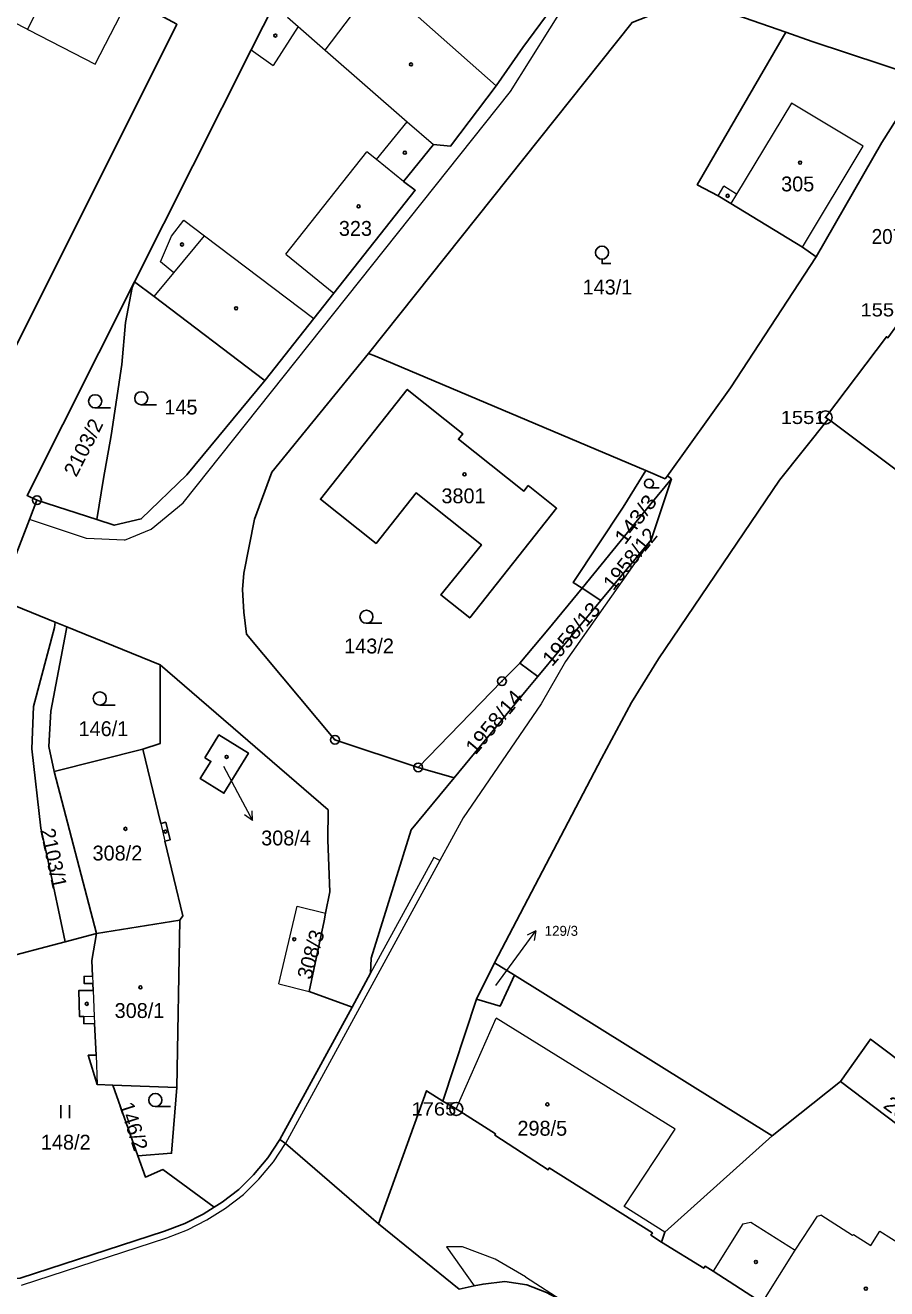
# Model space of a CAD drawing. Extents: x -679733 to -673243, y -1075091 to -1066557.
# Drawn here: x -676756.1 to -676657.5, y -1071448.4 to -1071303.8 of the extents above; entities that cross this region are included whole.
import ezdxf
from ezdxf.enums import TextEntityAlignment as Align

# ---------------------------------------------------------------- set-up
doc = ezdxf.new("R2010")
doc.units = 0
doc.header["$LTSCALE"] = 0.68
for name, color, linetype, lineweight in [('1', 7, 'Continuous', 25), ('3', 7, 'Continuous', 25), ('4', 7, 'Continuous', 13), ('5', 7, 'Continuous', 25), ('7', 7, 'Continuous', 13), ('8', 7, 'Continuous', 25)]:
    doc.layers.add(name, color=color, linetype=linetype, lineweight=lineweight)
doc.layers.add('2', color=7, linetype='Continuous')

msp = doc.modelspace()

# ---------------------------------------------------------------- linework, layer by layer
at = {"layer": '1'}
for p, q in [((-676682.61, -1071355.34), (-676682.16, -1071355.67)), ((-676747.93, -1071360.35), (-676754.79, -1071358.12)), ((-676692.41, -1071368.21), (-676690.27, -1071369.61)), ((-676751.36, -1071372.63), (-676740.68, -1071376.97)), ((-676699.52, -1071376.77), (-676697.45, -1071378.31)), ((-676751.55, -1071408.65), (-676760.97, -1071411.13)), ((-676747.96, -1071407.71), (-676751.55, -1071408.65)), ((-676702.41, -1071411.05), (-676700.13, -1071412.47)), ((-676700.13, -1071412.47), (-676670.63, -1071430.85)), ((-676726.99, -1071431.27), (-676718.73, -1071416.13))]:
    msp.add_line(p, q, dxfattribs=at)
for points in [[(-676690.84, -1071293.39), (-676692.33, -1071295.83), (-676692.72, -1071296.73), (-676695.19, -1071300.9), (-676699.2, -1071306.32), (-676702.25, -1071310.72)], [(-676702.25, -1071310.72), (-676715.81, -1071298.68), (-676720.23, -1071294.75), (-676725.82, -1071302.43), (-676727.54, -1071301.18)], [(-676773.58, -1071363.79), (-676768.88, -1071363.68), (-676767.97, -1071361.37), (-676766.23, -1071356.99), (-676764.79, -1071353.35), (-676763.86, -1071353.72), (-676738.79, -1071303.66), (-676744.24, -1071300.7)], [(-676743.62, -1071333.13), (-676730.26, -1071306.58), (-676727.54, -1071301.18)], [(-676669.09, -1071304.58), (-676673.81, -1071302.93), (-676680.13, -1071300.86), (-676686.68, -1071303.45), (-676716.83, -1071341.33)], [(-676665.6, -1071330.27), (-676667.18, -1071329.19), (-676675.37, -1071324.18), (-676676.81, -1071323.3), (-676679.22, -1071322.03), (-676669.09, -1071304.58)], [(-676669.09, -1071304.58), (-676666.08, -1071305.64), (-676653.92, -1071309.65), (-676653.49, -1071309.92)], [(-676665.6, -1071330.27), (-676658.08, -1071317.19), (-676653.49, -1071309.92)], [(-676702.25, -1071310.72), (-676707.45, -1071317.6), (-676709.42, -1071317.43), (-676712.84, -1071321.65), (-676711.5, -1071322.67), (-676720.8, -1071334.44), (-676723.09, -1071337.33), (-676728.66, -1071344.41)], [(-676682.61, -1071355.34), (-676675.43, -1071345.26), (-676665.6, -1071330.27)], [(-676754.79, -1071358.12), (-676755.93, -1071357.59), (-676743.62, -1071333.13)], [(-676743.62, -1071333.13), (-676743.88, -1071333.79), (-676744.66, -1071337.81), (-676745.09, -1071342.61), (-676746.28, -1071350.73), (-676747.18, -1071355.63), (-676747.93, -1071360.35)], [(-676743.62, -1071333.13), (-676741.37, -1071334.83), (-676728.81, -1071344.34), (-676728.66, -1071344.41)], [(-676655.18, -1071336.5), (-676657.4, -1071339.54), (-676657.56, -1071339.42), (-676664.54, -1071348.66), (-676664.22, -1071348.86)], [(-676711.15, -1071388.7), (-676720.68, -1071385.54), (-676730.79, -1071373.44), (-676731.13, -1071370.95), (-676731.25, -1071368.33), (-676731.11, -1071366.47), (-676729.91, -1071360.31), (-676727.92, -1071354.93), (-676716.83, -1071341.33)], [(-676716.83, -1071341.33), (-676716.06, -1071341.66), (-676685.1, -1071354.74)], [(-676728.66, -1071344.41), (-676737.62, -1071355.23), (-676742.85, -1071360.26), (-676745.95, -1071361), (-676747.93, -1071360.35)], [(-676664.22, -1071348.86), (-676669.8, -1071355.84), (-676683.64, -1071376.26), (-676686.74, -1071381.26), (-676690.19, -1071387.69), (-676702.41, -1071411.05)], [(-676653.02, -1071356.73), (-676653.26, -1071357.09), (-676654.63, -1071356.03), (-676663.75, -1071349.19), (-676664.22, -1071348.86)], [(-676692.41, -1071368.21), (-676693.44, -1071367.54), (-676687.71, -1071358.94), (-676685.1, -1071354.74)], [(-676685.1, -1071354.74), (-676682.9, -1071355.67), (-676682.61, -1071355.34)], [(-676682.16, -1071355.67), (-676684.5, -1071362.65), (-676690.27, -1071369.61), (-676697.45, -1071378.31)], [(-676692.41, -1071368.21), (-676684.54, -1071358.53), (-676682.16, -1071355.67)], [(-676754.79, -1071358.12), (-676755.66, -1071360.35), (-676759.2, -1071369.45), (-676752.71, -1071372.09), (-676751.36, -1071372.63)], [(-676699.52, -1071376.77), (-676696.31, -1071372.95), (-676692.41, -1071368.21)], [(-676751.55, -1071408.65), (-676753.51, -1071399.43), (-676754.35, -1071395.67), (-676755.39, -1071386.57), (-676755.2, -1071381.75), (-676752.77, -1071372.69), (-676752.71, -1071372.09)], [(-676751.36, -1071372.63), (-676751.46, -1071373.03), (-676753.2, -1071382.27), (-676753.43, -1071386.29), (-676752.84, -1071389.15)], [(-676740.68, -1071376.97), (-676740.7, -1071385.98), (-676742.67, -1071386.62)], [(-676740.68, -1071376.97), (-676721.46, -1071393.56), (-676721.5, -1071397.04), (-676721.26, -1071402.92), (-676721.75, -1071405.37), (-676721.92, -1071406.25), (-676723.65, -1071414.33), (-676718.73, -1071416.13)], [(-676711.15, -1071388.7), (-676701.57, -1071378.84), (-676699.52, -1071376.77)], [(-676697.45, -1071378.31), (-676698.81, -1071379.91), (-676707.04, -1071389.88)], [(-676742.67, -1071386.62), (-676752.84, -1071389.15), (-676747.96, -1071407.71)], [(-676738.45, -1071406.17), (-676738.08, -1071405.67), (-676740.14, -1071397.13), (-676739.56, -1071396.99), (-676740.05, -1071394.97), (-676740.62, -1071395.11), (-676742.67, -1071386.62)], [(-676718.73, -1071416.13), (-676716.62, -1071412.26), (-676716.55, -1071410.54), (-676711.97, -1071395.85), (-676707.04, -1071389.88), (-676711.15, -1071388.7)], [(-676746.09, -1071425.05), (-676738.77, -1071425.31), (-676738.45, -1071406.17), (-676747.96, -1071407.71)], [(-676747.96, -1071407.71), (-676748.52, -1071410.78), (-676748.44, -1071412.59), (-676749.4, -1071412.61), (-676749.4, -1071413.42), (-676748.4, -1071413.41), (-676748.36, -1071414.22), (-676749.98, -1071414.22), (-676749.93, -1071417.2), (-676749.43, -1071417.19), (-676749.41, -1071418.03), (-676748.19, -1071418), (-676748.03, -1071421.63), (-676748.93, -1071421.64), (-676747.89, -1071424.99), (-676746.09, -1071425.05)], [(-676708.35, -1071426.89), (-676704.49, -1071415.22), (-676702.41, -1071411.05)], [(-676704.49, -1071415.22), (-676701.78, -1071416.03), (-676700.13, -1071412.47)], [(-676662.84, -1071424.65), (-676659.66, -1071420.19), (-676659.39, -1071419.78), (-676644.31, -1071431.12)], [(-676644.31, -1071431.12), (-676644.61, -1071431.52), (-676648.35, -1071435.57), (-676662.84, -1071424.65), (-676670.63, -1071430.85)], [(-676734.5, -1071439.01), (-676740.39, -1071434.72), (-676742.38, -1071435.57), (-676743.23, -1071433.16), (-676746.09, -1071425.05)], [(-676738.77, -1071425.31), (-676739.38, -1071432.84), (-676743.23, -1071433.16)], [(-676708.35, -1071426.89), (-676710.19, -1071425.7), (-676715.7, -1071440.94), (-676706.46, -1071448.39)], [(-676683.31, -1071443.03), (-676684.52, -1071442.21), (-676684.35, -1071441.96), (-676696.15, -1071434.53), (-676696.28, -1071434.73), (-676702.4, -1071430.77), (-676702.3, -1071430.63), (-676706.8, -1071427.78), (-676708.35, -1071426.89)], [(-676734.5, -1071439.01), (-676733.6, -1071438.44), (-676731.7, -1071436.98), (-676730.01, -1071435.3), (-676728.37, -1071433.36), (-676726.99, -1071431.27)], [(-676726.99, -1071431.27), (-676726.34, -1071431.73), (-676715.7, -1071440.94)], [(-676670.63, -1071430.85), (-676682.94, -1071441.86), (-676683.31, -1071443.03)], [(-676758.73, -1071447.33), (-676756.71, -1071447.14), (-676740.2, -1071441.76), (-676737.88, -1071440.89), (-676735.77, -1071439.8), (-676734.5, -1071439.01)], [(-676683.31, -1071443.03), (-676678.47, -1071446), (-676678.32, -1071445.78), (-676677.41, -1071446.35), (-676671.78, -1071449.97), (-676667.98, -1071452.47), (-676668.07, -1071452.62), (-676659.58, -1071457.99), (-676659.52, -1071457.9), (-676655.53, -1071460.4), (-676642.15, -1071468.89)], [(-676706.46, -1071448.39), (-676704.76, -1071448.03), (-676703.73, -1071447.81), (-676701.26, -1071447.54), (-676698.72, -1071447.92), (-676696.46, -1071448.78), (-676694.26, -1071449.98), (-676691.89, -1071451.57), (-676693.28, -1071454.07), (-676687.45, -1071458.85), (-676678.05, -1071467.82), (-676669.42, -1071477.57), (-676664.74, -1071483.89), (-676662.51, -1071488.58), (-676660.71, -1071493.4), (-676651.25, -1071520.53)]]:
    msp.add_lwpolyline(points, dxfattribs=at)
for points in [[(-676698.56, -1071356.46), (-676695.31, -1071359.04), (-676705.25, -1071371.59), (-676708.56, -1071368.97), (-676703.92, -1071363.22), (-676711.4, -1071357.3), (-676715.98, -1071363.08), (-676722.34, -1071358.01), (-676712.42, -1071345.45), (-676706.06, -1071350.52), (-676706.56, -1071351.15), (-676699.06, -1071357.08)], [(-676735.58, -1071387.59), (-676733.97, -1071384.99), (-676730.59, -1071387.06), (-676733.4, -1071391.65), (-676736.1, -1071389.98), (-676734.88, -1071388.02)]]:
    msp.add_lwpolyline(points, close=True, dxfattribs=at)
at = {"layer": '3'}
for p, q in [((-676748.133, -1071347.56), (-676746.383, -1071347.56)), ((-676742.853, -1071347.21), (-676741.103, -1071347.21)), ((-676684.745, -1071356.72), (-676683.573, -1071356.72)), ((-676717.083, -1071372.21), (-676715.333, -1071372.21)), ((-676747.603, -1071381.57), (-676745.853, -1071381.57)), ((-676752.051, -1071428.85), (-676752.051, -1071427.35)), ((-676751.05, -1071428.85), (-676751.05, -1071427.35)), ((-676741.243, -1071427.51), (-676739.493, -1071427.51))]:
    msp.add_line(p, q, dxfattribs=at)
msp.add_lwpolyline([(-676690.12, -1071330.552), (-676690.12, -1071331.05), (-676689.119, -1071331.05)], dxfattribs=at)
for centre, radius in [((-676690.1193, -1071329.8009), 0.75), ((-676748.1329, -1071346.8098), 0.75), ((-676742.8529, -1071346.4598), 0.75), ((-676684.7452, -1071356.2174), 0.5025), ((-676717.0829, -1071371.4598), 0.75), ((-676747.6029, -1071380.8198), 0.75), ((-676741.2429, -1071426.7598), 0.75)]:
    msp.add_circle(centre, radius, dxfattribs=at)
at = {"layer": '4'}
for p, q in [((-676700.61, -1071311.38), (-676686.5, -1071288.84)), ((-676752.4, -1071297.31), (-676755.89, -1071304.23)), ((-676721.79, -1071306.63), (-676715.81, -1071298.68)), ((-676761.98, -1071301.12), (-676755.89, -1071304.23)), ((-676748.12, -1071308.24), (-676744.63, -1071301.44)), ((-676726.13, -1071302.86), (-676724.91, -1071303.91)), ((-676755.89, -1071304.23), (-676755.76, -1071304.3)), ((-676755.76, -1071304.3), (-676748.12, -1071308.24)), ((-676724.91, -1071303.91), (-676727.75, -1071308.39)), ((-676724.91, -1071303.91), (-676721.79, -1071306.63)), ((-676730.26, -1071306.58), (-676727.75, -1071308.39)), ((-676721.79, -1071306.63), (-676712.42, -1071314.82)), ((-676738.05, -1071358.42), (-676700.61, -1071311.38)), ((-676668.42, -1071312.71), (-676674.74, -1071323.11)), ((-676660.23, -1071317.61), (-676668.42, -1071312.71)), ((-676715.93, -1071319.14), (-676712.42, -1071314.82)), ((-676712.42, -1071314.82), (-676709.42, -1071317.43)), ((-676667.18, -1071329.19), (-676660.23, -1071317.61)), ((-676726.32, -1071329.98), (-676717.04, -1071318.26)), ((-676715.93, -1071319.14), (-676717.04, -1071318.26)), ((-676712.84, -1071321.65), (-676715.93, -1071319.14)), ((-676676.81, -1071323.3), (-676676.19, -1071322.21)), ((-676674.74, -1071323.11), (-676676.19, -1071322.21)), ((-676674.74, -1071323.11), (-676675.37, -1071324.18)), ((-676739.39, -1071327.92), (-676738, -1071326.08)), ((-676738, -1071326.08), (-676735.6, -1071327.89)), ((-676740.67, -1071330.85), (-676739.39, -1071327.92)), ((-676739.13, -1071332.13), (-676735.6, -1071327.89)), ((-676735.6, -1071327.89), (-676723.09, -1071337.33)), ((-676726.32, -1071329.98), (-676720.8, -1071334.44)), ((-676741.37, -1071334.83), (-676739.13, -1071332.13)), ((-676739.13, -1071332.13), (-676740.67, -1071330.85)), ((-676741.73, -1071361.45), (-676738.05, -1071358.42)), ((-676749.11, -1071362.52), (-676755.66, -1071360.35)), ((-676744.76, -1071362.69), (-676749.11, -1071362.52)), ((-676744.76, -1071362.69), (-676741.73, -1071361.45)), ((-676684.5, -1071362.65), (-676694.3, -1071376.58)), ((-676694.3, -1071376.58), (-676697.07, -1071381.44)), ((-676697.07, -1071381.44), (-676706.03, -1071394.48)), ((-676740.62, -1071395.11), (-676740.14, -1071397.13)), ((-676706.03, -1071394.48), (-676708.68, -1071399.37)), ((-676708.68, -1071399.37), (-676726.34, -1071431.73)), ((-676709.38, -1071398.99), (-676716.62, -1071412.26)), ((-676708.68, -1071399.37), (-676709.38, -1071398.99)), ((-676727.12, -1071413.48), (-676725.02, -1071404.59)), ((-676725.02, -1071404.59), (-676721.75, -1071405.37)), ((-676748.44, -1071412.59), (-676748.4, -1071413.41)), ((-676748.36, -1071414.22), (-676748.23, -1071417.17)), ((-676727.12, -1071413.48), (-676723.65, -1071414.33)), ((-676749.43, -1071417.19), (-676748.23, -1071417.17)), ((-676748.23, -1071417.17), (-676748.19, -1071418)), ((-676706.8, -1071427.78), (-676702.24, -1071417.38)), ((-676681.76, -1071430.1), (-676702.24, -1071417.38)), ((-676748.03, -1071421.63), (-676747.89, -1071424.99)), ((-676687.6, -1071438.93), (-676681.76, -1071430.1)), ((-676727.73, -1071433.84), (-676726.34, -1071431.73)), ((-676729.4, -1071435.82), (-676727.73, -1071433.84)), ((-676731.17, -1071437.58), (-676729.4, -1071435.82)), ((-676733.2, -1071439.14), (-676731.17, -1071437.58)), ((-676735.34, -1071440.48), (-676733.2, -1071439.14)), ((-676682.94, -1071441.86), (-676687.6, -1071438.93)), ((-676737.55, -1071441.62), (-676735.34, -1071440.48)), ((-676668.01, -1071443.94), (-676665.47, -1071440.03)), ((-676665.47, -1071440.03), (-676665.07, -1071439.94)), ((-676661.44, -1071442.27), (-676665.07, -1071439.94)), ((-676739.92, -1071442.51), (-676737.55, -1071441.62)), ((-676674.02, -1071440.94), (-676677.41, -1071446.35)), ((-676674.02, -1071440.94), (-676673.09, -1071440.75)), ((-676673.09, -1071440.75), (-676668.01, -1071443.94)), ((-676659.34, -1071443.41), (-676658.31, -1071441.78)), ((-676658.31, -1071441.78), (-676653.84, -1071444.6)), ((-676756.56, -1071447.93), (-676739.92, -1071442.51)), ((-676661.44, -1071442.27), (-676661.35, -1071442.14)), ((-676661.35, -1071442.14), (-676659.34, -1071443.41)), ((-676706.09, -1071443.57), (-676707.9, -1071443.55)), ((-676707.9, -1071443.55), (-676704.76, -1071448.03)), ((-676702.33, -1071444.96), (-676706.09, -1071443.57)), ((-676671.78, -1071449.97), (-676668.01, -1071443.94)), ((-676698.88, -1071446.98), (-676702.33, -1071444.96)), ((-676698.88, -1071446.98), (-676694.26, -1071449.98))]:
    msp.add_line(p, q, dxfattribs=at)
at = {"layer": '5'}
for centre in [(-676727.5068, -1071304.9592), (-676711.9768, -1071308.2692), (-676712.6868, -1071318.3692), (-676667.4468, -1071319.4992), (-676675.7368, -1071323.2992), (-676717.9868, -1071324.5092), (-676738.1868, -1071328.8692), (-676731.9968, -1071336.1692), (-676705.8568, -1071355.1692), (-676733.0868, -1071387.4992), (-676744.6668, -1071395.7292), (-676740.0968, -1071396.0392), (-676725.3468, -1071408.3592), (-676742.9468, -1071413.8692), (-676749.0868, -1071415.7492), (-676696.3768, -1071427.2592), (-676672.5068, -1071445.2892), (-676659.9268, -1071448.3392)]:
    msp.add_circle(centre, 0.175, dxfattribs=at)
at = {"layer": '7'}
for p, q in [((-676730.121, -1071394.79), (-676730.149, -1071393.67)), ((-676697.696, -1071407.382), (-676698.69, -1071407.898))]:
    msp.add_line(p, q, dxfattribs=at)
for points in [[(-676733.43, -1071388.56), (-676731.53, -1071392.14), (-676730.121, -1071394.79), (-676731.033, -1071394.141)], [(-676702.29, -1071413.64), (-676699.46, -1071409.81), (-676697.696, -1071407.382), (-676697.88, -1071408.487)]]:
    msp.add_lwpolyline(points, dxfattribs=at)
at = {"layer": '8'}
for centre, radius in [((-676664.54, -1071348.6598), 0.75), ((-676664.54, -1071348.6598), 0.03), ((-676754.79, -1071358.1199), 0.5), ((-676754.79, -1071358.1199), 0.0303), ((-676701.57, -1071378.8399), 0.5), ((-676701.57, -1071378.8399), 0.0303), ((-676720.68, -1071385.5399), 0.5), ((-676720.68, -1071385.5399), 0.0303), ((-676711.15, -1071388.6999), 0.5), ((-676711.15, -1071388.6999), 0.0303), ((-676706.8, -1071427.7798), 0.75), ((-676706.8, -1071427.7798), 0.03)]:
    msp.add_circle(centre, radius, dxfattribs=at)

# ---------------------------------------------------------------- texts
at = {"layer": '2'}
for s, height, p in [('305', 1.7, (-676669.62, -1071322.79)), ('323', 1.7, (-676720.24, -1071327.88)), ('143/1', 1.7, (-676692.34, -1071334.59)), ('145', 1.7, (-676740.21, -1071348.32)), ('3801', 1.7, (-676708.5, -1071358.479)), ('143/2', 1.7, (-676719.63, -1071375.66)), ('146/1', 1.7, (-676750.03, -1071385.12)), ('308/4', 1.7, (-676729.13, -1071397.623)), ('308/2', 1.7, (-676748.43, -1071399.35)), ('129/3', 1.14, (-676696.68, -1071407.969)), ('308/1', 1.7, (-676745.9, -1071417.37)), ('298/5', 1.7, (-676699.8, -1071430.84)), ('148/2', 1.7, (-676754.34, -1071432.43))]:
    msp.add_text(s, height=height, dxfattribs=at).set_placement(p)
at = {"layer": '2', "width": 0.95}
msp.add_text('2071/2', height=1.7, dxfattribs=at).set_placement((-676659.26, -1071328.8))
at = {"layer": '2'}
for s, rotation, p in [('2103/2', 63, (-676750.292, -1071355.575)), ('1958/12', 51, (-676688.829, -1071368.564)), ('2103/1', 282, (-676754.431, -1071395.866)), ('308/3', 74, (-676723.422, -1071413.064)), ('146/2', 288, (-676745.418, -1071427.322))]:
    msp.add_text(s, height=1.7, rotation=rotation, dxfattribs=at).set_placement(p)
for s, rotation, width, p in [('143/3', 53, 1.1, (-676687.481, -1071363.311)), ('1958/13', 49, 1.05, (-676695.838, -1071377.247)), ('1958/14', 50, 1.05, (-676704.598, -1071387.356)), ('298/4', 324, 1.1, (-676658.049, -1071427.567))]:
    msp.add_text(s, height=1.7, rotation=rotation, dxfattribs=dict(at, width=width)).set_placement(p)
at = {"layer": '8', "width": 1.15}
for s, p in [('1552', (-676655.409, -1071337.1)), ('1551', (-676664.539, -1071349.409)), ('1765', (-676706.799, -1071428.53))]:
    msp.add_text(s, height=1.5, dxfattribs=at).set_placement(p, align=Align.RIGHT)

doc.saveas('drawing.dxf')
